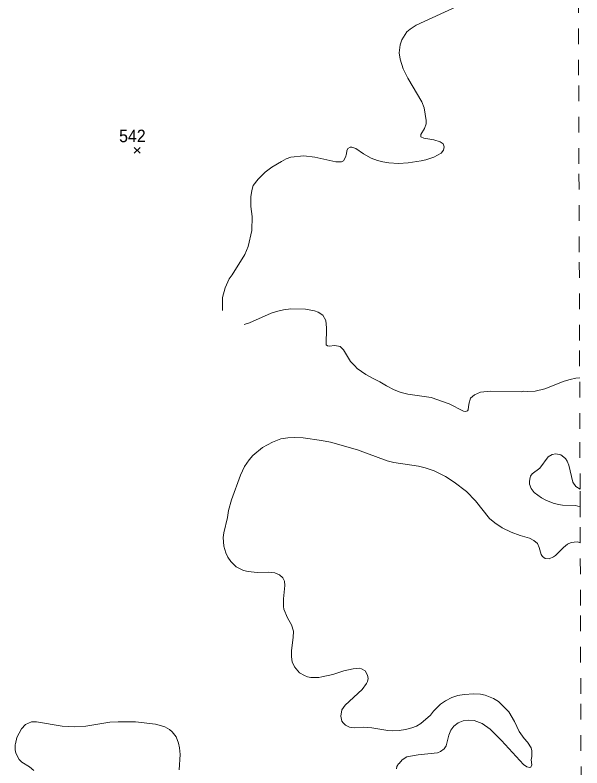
# Model space of a CAD drawing. Extents: x 423 to 448.8, y 7456.3 to 7484.
# Drawn here: x 445.119 to 448.741, y 7462.663 to 7467.476 of the extents above; entities that cross this region are included whole.
import ezdxf
from ezdxf.enums import TextEntityAlignment as Align

# ---------------------------------------------------------------- set-up
doc = ezdxf.new("R2010")
doc.units = 0
doc.header["$LTSCALE"] = 0.032
doc.linetypes.add('SHORT_DASHED', pattern=[2.7, 1.5, -1.2])
for name, color, linetype, lineweight in [('2', 7, 'Continuous', 13), ('21', 7, 'Continuous', 25), ('22', 7, 'SHORT_DASHED', 13)]:
    doc.layers.add(name, color=color, linetype=linetype, lineweight=lineweight)
doc.layers.add('61', color=7, linetype='Continuous')

msp = doc.modelspace()

# ---------------------------------------------------------------- linework, layer by layer
at = {"layer": '2'}
for points in [[(446.445, 7465.5871), (446.4436, 7465.5969), (446.4452, 7465.6711), (446.4606, 7465.733), (446.487, 7465.7897), (446.5069, 7465.8158), (446.5875, 7465.9465), (446.6076, 7465.9975), (446.6308, 7466.0996), (446.6339, 7466.1893), (446.6254, 7466.2528), (446.6246, 7466.3131), (446.6308, 7466.3549), (446.64, 7466.3858), (446.6718, 7466.4268), (446.7174, 7466.4709), (446.7592, 7466.5034), (446.8218, 7466.5397), (446.8505, 7466.5567), (446.8814, 7466.5668), (446.9634, 7466.5761), (447.0346, 7466.5668), (447.1691, 7466.5381), (447.2047, 7466.5389), (447.217, 7466.5451), (447.231, 7466.5683), (447.2372, 7466.59), (447.2387, 7466.6086), (447.2449, 7466.624), (447.2604, 7466.6325), (447.2712, 7466.6325), (447.2952, 7466.6224), (447.3462, 7466.5892), (447.395, 7466.5621), (447.4352, 7466.5467), (447.4677, 7466.5389), (447.5079, 7466.532), (447.5698, 7466.5273), (447.6301, 7466.532), (447.7137, 7466.5436), (447.743, 7466.5505), (447.7941, 7466.5683), (447.8412, 7466.593), (447.8559, 7466.6132), (447.8606, 7466.6333), (447.8544, 7466.6534), (447.8343, 7466.6665), (447.7941, 7466.6782), (447.7307, 7466.6889), (447.7121, 7466.6982), (447.7121, 7466.7137), (447.7353, 7466.7509), (447.7453, 7466.7803), (447.7461, 7466.8019), (447.733, 7466.8824), (447.7175, 7466.9226), (447.6293, 7467.0726), (447.5984, 7467.133), (447.5791, 7467.1933), (447.5729, 7467.2351), (447.5791, 7467.2861), (447.5891, 7467.3171), (447.6224, 7467.3681), (447.6424, 7467.3867), (447.6812, 7467.4114), (447.9658, 7467.5413)], [(446.5832, 7465.4978), (446.6169, 7465.5094), (446.7546, 7465.5713), (446.7886, 7465.5821), (446.835, 7465.5914), (446.8814, 7465.5976), (446.9742, 7465.5969), (447.0315, 7465.5852), (447.0562, 7465.5768), (447.0856, 7465.5582), (447.1049, 7465.5242), (447.1095, 7465.4762), (447.1057, 7465.3687), (447.115, 7465.3609), (447.1258, 7465.3586), (447.1614, 7465.364), (447.1954, 7465.3571), (447.217, 7465.337), (447.2619, 7465.2604), (447.289, 7465.2326), (447.3053, 7465.2171), (447.3601, 7465.1776), (447.4108, 7465.1502), (447.4499, 7465.1313), (447.4924, 7465.1049), (447.5419, 7465.0802), (447.5791, 7465.0647), (447.6038, 7465.0585), (447.6286, 7465.0516), (447.7771, 7465.0322), (447.8923, 7464.9912), (447.9844, 7464.9448), (447.9967, 7464.9417), (448.0106, 7464.9456), (448.0137, 7464.9518), (448.0176, 7464.9889), (448.0292, 7465.0268), (448.0555, 7465.0492), (448.0926, 7465.0655), (448.1576, 7465.0717), (448.3556, 7465.0678), (448.368, 7465.0709), (448.3927, 7465.0686), (448.4422, 7465.0725), (448.5041, 7465.0864), (448.6279, 7465.1351), (448.665, 7465.1467), (448.7021, 7465.1552), (448.7266, 7465.1562)], [(448.7303, 7464.1019), (448.7122, 7464.1079), (448.6913, 7464.1064), (448.6727, 7464.1033), (448.6479, 7464.0925), (448.6232, 7464.0732), (448.5714, 7464.0206), (448.5598, 7464.0128), (448.532, 7463.9996), (448.5057, 7464.0012), (448.4886, 7464.0144), (448.4809, 7464.0283), (448.4677, 7464.0732), (448.4561, 7464.0987), (448.4345, 7464.1172), (448.4051, 7464.1319), (448.3463, 7464.1482), (448.2891, 7464.1698), (448.2319, 7464.1977), (448.1839, 7464.2294), (448.1514, 7464.2572), (448.0609, 7464.3709), (448.0029, 7464.4305), (447.9256, 7464.49), (447.8699, 7464.5256), (447.7972, 7464.5619), (447.7399, 7464.5821), (447.6966, 7464.5929), (447.5388, 7464.6153), (447.4955, 7464.6261), (447.3068, 7464.6965), (447.1351, 7464.7453), (447.0763, 7464.7561), (446.9603, 7464.7731), (446.9046, 7464.7754), (446.8613, 7464.7731), (446.818, 7464.7662), (446.7638, 7464.7453), (446.7004, 7464.7112), (446.637, 7464.6602), (446.6137, 7464.6331), (446.5851, 7464.5898), (446.5596, 7464.5341), (446.5008, 7464.3779), (446.483, 7464.3083), (446.4769, 7464.265), (446.4529, 7464.166), (446.449, 7464.1366), (446.4506, 7464.1087), (446.4537, 7464.0809), (446.4645, 7464.0376), (446.4784, 7464.0097), (446.4977, 7463.9819), (446.5325, 7463.9478), (446.5782, 7463.9254), (446.6076, 7463.9185), (446.6648, 7463.9115), (446.736, 7463.9146), (446.7793, 7463.9099), (446.8087, 7463.8976), (446.8296, 7463.879), (446.8396, 7463.8566), (446.8427, 7463.8287), (446.8334, 7463.7437), (446.8334, 7463.6949), (446.8365, 7463.6771), (446.8605, 7463.623), (446.886, 7463.5781), (446.8969, 7463.5379), (446.8961, 7463.4977), (446.8845, 7463.4142), (446.8845, 7463.3724), (446.8891, 7463.3415), (446.9038, 7463.3097), (446.9371, 7463.2718), (446.968, 7463.2532), (446.9866, 7463.2455), (447.0083, 7463.2417), (447.0593, 7463.2417), (447.0794, 7463.2447), (447.1482, 7463.261), (447.2186, 7463.2842), (447.279, 7463.2958), (447.3176, 7463.2997), (447.3323, 7463.2966), (447.3555, 7463.2842), (447.3717, 7463.2564), (447.3741, 7463.2347), (447.371, 7463.2146), (447.3648, 7463.2022), (447.3362, 7463.1635), (447.2271, 7463.0638), (447.207, 7463.0336), (447.2001, 7462.9934), (447.2078, 7462.9625), (447.2155, 7462.9516), (447.2302, 7462.9354), (447.2558, 7462.9238), (447.2852, 7462.9199), (447.347, 7462.9238), (447.3981, 7462.9199)], [(448.7291, 7464.4456), (448.7021, 7464.4622), (448.6828, 7464.4893), (448.6572, 7464.5976), (448.6472, 7464.6238), (448.6364, 7464.6409), (448.6062, 7464.6648), (448.5737, 7464.671), (448.5505, 7464.6664), (448.5257, 7464.6509), (448.4724, 7464.5798), (448.4229, 7464.5426), (448.4128, 7464.5287), (448.4105, 7464.5202), (448.4059, 7464.4955), (448.4059, 7464.4761), (448.4159, 7464.4491), (448.4368, 7464.4243), (448.4832, 7464.3895), (448.5103, 7464.3748), (448.5567, 7464.3554), (448.5923, 7464.347), (448.6171, 7464.3431), (448.699, 7464.34), (448.7295, 7464.3314)], [(447.3981, 7462.9199), (447.5017, 7462.9013), (447.5311, 7462.8998), (447.5729, 7462.9013), (447.6146, 7462.9075), (447.6549, 7462.9191), (447.6843, 7462.93), (447.7121, 7462.9462), (447.7732, 7463.0011), (447.7933, 7463.0259), (447.8374, 7463.0707), (447.8683, 7463.0924), (447.9086, 7463.1125), (447.9488, 7463.1256), (447.989, 7463.1326), (448.0509, 7463.1372), (448.0926, 7463.1334), (448.122, 7463.1272), (448.1761, 7463.1071), (448.2079, 7463.0885), (448.2744, 7463.022), (448.3092, 7462.9594), (448.3393, 7462.8959), (448.3711, 7462.851), (448.3927, 7462.8271), (448.4159, 7462.7915), (448.4206, 7462.7722), (448.4206, 7462.7351), (448.4175, 7462.715), (448.4206, 7462.6825), (448.4144, 7462.6677), (448.4082, 7462.6662), (448.3897, 7462.6708), (448.368, 7462.6856), (448.2264, 7462.8379), (448.1537, 7462.9098), (448.1035, 7462.9462), (448.0524, 7462.9655), (448.0138, 7462.9679), (447.9828, 7462.9632), (447.9503, 7462.9508), (447.9225, 7462.9292), (447.9031, 7462.9037), (447.8907, 7462.8727), (447.8745, 7462.8047), (447.8598, 7462.7853), (447.8374, 7462.7676), (447.8173, 7462.7598), (447.6935, 7462.7474), (447.6224, 7462.7335), (447.593, 7462.7142), (447.5721, 7462.6902), (447.5682, 7462.6894), (447.559, 7462.6716), (447.5559, 7462.6562)], [(446.1683, 7462.6507), (446.1729, 7462.749), (446.169, 7462.7908), (446.1628, 7462.8202), (446.1482, 7462.8619), (446.1226, 7462.8929), (446.1048, 7462.9091), (446.0755, 7462.9253), (446.0554, 7462.9315), (446.0151, 7462.9416), (445.8883, 7462.957), (445.7769, 7462.957), (445.7243, 7462.9563), (445.5712, 7462.9307), (445.5, 7462.9261), (445.4196, 7462.9307), (445.2556, 7462.9586), (445.2231, 7462.957), (445.1859, 7462.94), (445.1589, 7462.913), (445.1303, 7462.8573), (445.1218, 7462.8163), (445.1187, 7462.8132), (445.1194, 7462.7784), (445.1233, 7462.7583), (445.1442, 7462.7172), (445.1612, 7462.6995), (445.2099, 7462.6693), (445.2393, 7462.6461)]]:
    msp.add_lwpolyline(points, dxfattribs=at)
at = {"layer": '21'}
for p, q in [((445.8807, 7466.6302), (445.9182, 7466.5927)), ((445.9182, 7466.6302), (445.8807, 7466.5927))]:
    msp.add_line(p, q, dxfattribs=at)
at = {"layer": '22'}
for points in [[(448.7291, 7464.4456), (448.7278, 7464.8318), (448.7258, 7465.3966), (448.7239, 7465.9614), (448.722, 7466.5262), (448.7201, 7467.0911), (448.7182, 7467.6559), (448.7162, 7468.2207), (448.7143, 7468.7855), (448.7124, 7469.3503), (448.7105, 7469.9151), (448.7093, 7470.2772)], [(448.7303, 7464.1019), (448.7297, 7464.267), (448.7295, 7464.3314), (448.7291, 7464.4456)], [(448.741, 7460.9501), (448.7393, 7461.4429), (448.7374, 7462.0077), (448.7354, 7462.5725), (448.7335, 7463.1374), (448.7316, 7463.7022), (448.7303, 7464.1019)]]:
    msp.add_lwpolyline(points, dxfattribs=at)

# ---------------------------------------------------------------- texts
at = {"layer": '61', "width": 0.95}
msp.add_text('542', height=0.08, dxfattribs=at).set_placement((445.8684, 7466.6637), align=Align.CENTER)

doc.saveas('drawing.dxf')
